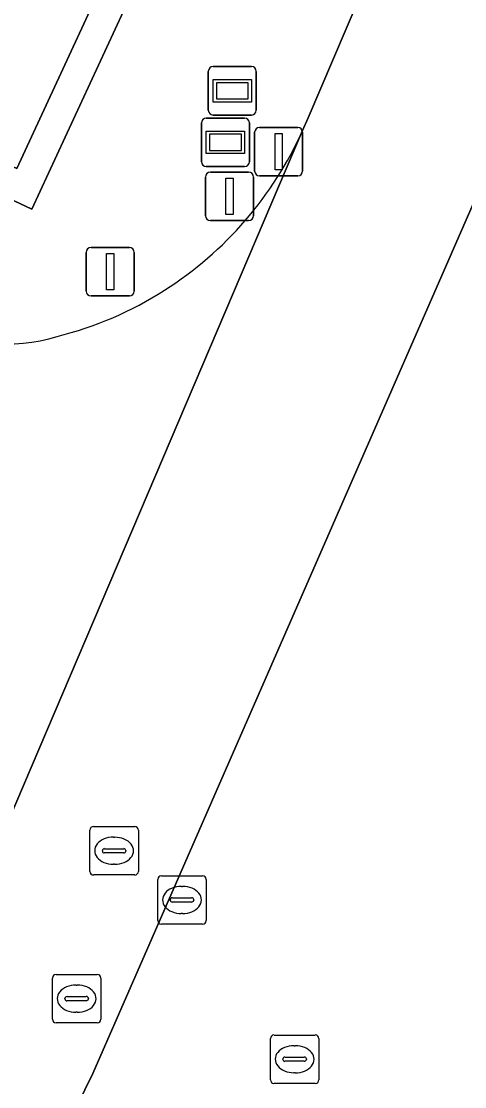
# Model space of a CAD drawing. Extents: x 161771 to 163125, y 382475 to 383179.
# Drawn here: x 161840.35 to 161849.5, y 383141.29 to 383163.28 of the extents above; entities that cross this region are included whole.
import ezdxf

# ---------------------------------------------------------------- set-up
doc = ezdxf.new("R2010")
doc.units = 0
for name, color, linetype in [('IMGEO_Drukknoppaal', 7, 'Continuous'), ('IMGEO_Fietspad_gesloten', 7, 'Continuous'), ('IMGEO_Kademuur', 7, 'Continuous'), ('IMGEO_Lichtmast', 7, 'Continuous'), ('IMGEO_Rijbaan_lokaal_gesloten', 7, 'Continuous'), ('IMGEO_Rioolput', 7, 'Continuous'), ('IMGEO_Verkeersregelinstallatiepaal', 7, 'Continuous'), ('IMGEO_Voetpad_open', 7, 'Continuous'), ('IMGEO_Waterloop', 7, 'Continuous'), ('IMGEO_Wegwijzer', 7, 'Continuous')]:
    doc.layers.add(name, color=color, linetype=linetype)

msp = doc.modelspace()

# ---------------------------------------------------------------- linework, layer by layer
at = {"layer": 'IMGEO_Drukknoppaal'}
for p, q in [((161845.262, 383161.09), (161846.052, 383161.09)), ((161846.052, 383161.09), (161845.262, 383161.09)), ((161845.162, 383160.19), (161845.162, 383160.99)), ((161845.162, 383160.99), (161845.162, 383160.19)), ((161846.152, 383160.99), (161846.152, 383160.19)), ((161846.152, 383160.19), (161846.152, 383160.99)), ((161846.052, 383160.09), (161845.262, 383160.09)), ((161845.262, 383160.09), (161846.052, 383160.09))]:
    msp.add_line(p, q, dxfattribs=at)
msp.add_lwpolyline([(161845.582, 383160.965), (161845.732, 383160.965), (161845.732, 383160.215), (161845.582, 383160.215), (161845.582, 383160.965)], dxfattribs=at)
for centre, start, end in [((161845.262, 383160.99), 90, 180), ((161845.262, 383160.99), 90, 180), ((161846.052, 383160.99), 0, 90), ((161846.052, 383160.99), 360, 90), ((161845.262, 383160.19), 180, 270), ((161845.262, 383160.19), 180, 270), ((161846.052, 383160.19), 270, 0), ((161846.052, 383160.19), 270, 0)]:
    msp.add_arc(centre, 0.1, start, end, dxfattribs=at)
at = {"layer": 'IMGEO_Fietspad_gesloten'}
msp.add_lwpolyline([(161856.447, 383175.219), (161854.584, 383175.713), (161852.715, 383176.208), (161852.715, 383176.208), (161847.31, 383163.743), (161846.264, 383161.291), (161846.152, 383161.028), (161837.046, 383139.657), (161840.254, 383138.363), (161840.322, 383138.503), (161841.823, 383141.564), (161850.438, 383161.277), (161856.447, 383175.219), (161856.447, 383175.219)], dxfattribs=at)
at = {"layer": 'IMGEO_Kademuur'}
msp.add_lwpolyline([(161848.819, 383177.242), (161848.202, 383177.405), (161848.202, 383177.405), (161840.257, 383160.241), (161839.275, 383160.691), (161839.002, 383160.143), (161839.61, 383159.854), (161840.561, 383159.401)], close=True, dxfattribs=at)
at = {"layer": 'IMGEO_Lichtmast'}
for p, q in [((161841.686, 383157.712), (161841.686, 383158.512)), ((161841.686, 383158.512), (161841.686, 383157.712)), ((161841.786, 383158.612), (161842.576, 383158.612)), ((161842.576, 383158.612), (161841.786, 383158.612)), ((161842.676, 383158.512), (161842.676, 383157.712)), ((161842.676, 383157.712), (161842.676, 383158.512)), ((161842.576, 383157.612), (161841.786, 383157.612)), ((161841.786, 383157.612), (161842.576, 383157.612))]:
    msp.add_line(p, q, dxfattribs=at)
msp.add_lwpolyline([(161842.106, 383158.487), (161842.256, 383158.487), (161842.256, 383157.737), (161842.106, 383157.737), (161842.106, 383158.487)], dxfattribs=at)
for centre, start, end in [((161841.786, 383158.512), 90, 180), ((161841.786, 383158.512), 90, 180), ((161842.576, 383158.512), 0, 90), ((161842.576, 383158.512), 360, 90), ((161841.786, 383157.712), 180, 270), ((161841.786, 383157.712), 180, 270), ((161842.576, 383157.712), 270, 0), ((161842.576, 383157.712), 270, 0)]:
    msp.add_arc(centre, 0.1, start, end, dxfattribs=at)
at = {"layer": 'IMGEO_Rijbaan_lokaal_gesloten'}
for points in [[(161850.438, 383161.277), (161841.823, 383141.564), (161840.322, 383138.503), (161840.254, 383138.363), (161838.669, 383135.131)], [(161837.046, 383139.657), (161846.152, 383161.028)]]:
    msp.add_lwpolyline(points, dxfattribs=at)
for centre, radius, start, end in [((161839.219, 383164.138), 7.599, 302.5129, 335.8425), ((161839.223, 383164.148), 7.605, 284.1857, 302.4422), ((161840.074, 383160.085), 3.461, 239.7723, 287.0228)]:
    msp.add_arc(centre, radius, start, end, dxfattribs=at)
at = {"layer": 'IMGEO_Rioolput'}
for p, q in [((161841.761, 383145.735), (161841.761, 383146.587)), ((161841.836, 383146.661), (161842.688, 383146.661)), ((161842.762, 383146.587), (161842.762, 383145.735)), ((161842.249, 383146.441), (161842.274, 383146.441)), ((161842.02, 383146.155), (161842.02, 383146.167)), ((161842.063, 383146.204), (161842.461, 383146.204)), ((161842.504, 383146.167), (161842.504, 383146.155)), ((161842.458, 383146.118), (161842.06, 383146.118)), ((161842.272, 383145.881), (161842.247, 383145.881)), ((161842.688, 383145.661), (161841.836, 383145.661)), ((161843.162, 383144.719), (161843.162, 383145.571)), ((161843.237, 383145.645), (161844.089, 383145.645)), ((161844.163, 383145.571), (161844.163, 383144.719)), ((161843.65, 383145.425), (161843.675, 383145.425)), ((161843.421, 383145.139), (161843.421, 383145.151)), ((161843.859, 383145.102), (161843.461, 383145.102)), ((161843.464, 383145.188), (161843.862, 383145.188)), ((161843.905, 383145.151), (161843.905, 383145.139)), ((161843.673, 383144.865), (161843.648, 383144.865)), ((161844.089, 383144.645), (161843.237, 383144.645)), ((161840.988, 383142.682), (161840.988, 383143.534)), ((161841.063, 383143.608), (161841.915, 383143.608)), ((161841.989, 383143.534), (161841.989, 383142.682)), ((161841.476, 383143.388), (161841.501, 383143.388)), ((161841.247, 383143.102), (161841.247, 383143.114)), ((161841.685, 383143.065), (161841.287, 383143.065)), ((161841.29, 383143.151), (161841.688, 383143.151)), ((161841.731, 383143.114), (161841.731, 383143.102)), ((161841.499, 383142.828), (161841.474, 383142.828)), ((161841.915, 383142.608), (161841.063, 383142.608)), ((161845.486, 383141.432), (161845.486, 383142.284)), ((161845.561, 383142.358), (161846.413, 383142.358)), ((161846.487, 383142.284), (161846.487, 383141.432)), ((161845.974, 383142.138), (161845.999, 383142.138)), ((161845.745, 383141.852), (161845.745, 383141.864)), ((161846.183, 383141.815), (161845.785, 383141.815)), ((161845.788, 383141.901), (161846.186, 383141.901)), ((161846.229, 383141.864), (161846.229, 383141.852)), ((161845.997, 383141.578), (161845.972, 383141.578)), ((161846.413, 383141.358), (161845.561, 383141.358))]:
    msp.add_line(p, q, dxfattribs=at)
for points in [[(161841.761, 383145.735), (161841.761, 383146.587)], [(161841.836, 383146.661), (161842.688, 383146.661)], [(161842.762, 383146.587), (161842.762, 383145.735)], [(161842.688, 383145.661), (161841.836, 383145.661)], [(161843.162, 383144.719), (161843.162, 383145.571)], [(161843.237, 383145.645), (161844.089, 383145.645)], [(161844.163, 383145.571), (161844.163, 383144.719)], [(161844.089, 383144.645), (161843.237, 383144.645)], [(161840.988, 383142.682), (161840.988, 383143.534)], [(161841.063, 383143.608), (161841.915, 383143.608)], [(161841.989, 383143.534), (161841.989, 383142.682)], [(161841.915, 383142.608), (161841.063, 383142.608)], [(161845.486, 383141.432), (161845.486, 383142.284)], [(161845.561, 383142.358), (161846.413, 383142.358)], [(161846.487, 383142.284), (161846.487, 383141.432)], [(161846.413, 383141.358), (161845.561, 383141.358)]]:
    msp.add_lwpolyline(points, dxfattribs=at)
for centre, radius, start, end in [((161841.838, 383146.585), 0.0765, 91.552, 178.448), ((161841.838, 383146.585), 0.0765, 91.552, 178.448), ((161842.686, 383146.585), 0.0765, 1.552, 88.448), ((161842.686, 383146.585), 0.0765, 1.552, 88.448), ((161842.06, 383146.164), 0.0403, 85.8775, 175.7526), ((161842.057, 383146.154), 0.0366, 178.938, 274.7102), ((161842.461, 383146.161), 0.043, 264.8664, 352.4533), ((161842.465, 383146.166), 0.0386, 1.7309, 96.639), ((161841.838, 383145.737), 0.0765, 181.552, 268.448), ((161841.838, 383145.737), 0.0765, 181.552, 268.448), ((161842.686, 383145.737), 0.0765, 271.552, 358.448), ((161842.686, 383145.737), 0.0765, 271.552, 358.448), ((161843.239, 383145.569), 0.0765, 91.552, 178.448), ((161843.239, 383145.569), 0.0765, 91.552, 178.448), ((161844.087, 383145.569), 0.0765, 1.552, 88.448), ((161844.087, 383145.569), 0.0765, 1.552, 88.448), ((161843.461, 383145.148), 0.0403, 85.8775, 175.7526), ((161843.458, 383145.138), 0.0366, 178.938, 274.7102), ((161843.862, 383145.145), 0.043, 264.8664, 352.4533), ((161843.866, 383145.15), 0.0386, 1.7309, 96.639), ((161843.239, 383144.721), 0.0765, 181.552, 268.448), ((161843.239, 383144.721), 0.0765, 181.552, 268.448), ((161844.087, 383144.721), 0.0765, 271.552, 358.448), ((161844.087, 383144.721), 0.0765, 271.552, 358.448), ((161841.065, 383143.532), 0.0765, 91.552, 178.448), ((161841.065, 383143.532), 0.0765, 91.552, 178.448), ((161841.913, 383143.532), 0.0765, 1.552, 88.448), ((161841.913, 383143.532), 0.0765, 1.552, 88.448), ((161841.287, 383143.111), 0.0403, 85.8775, 175.7526), ((161841.284, 383143.101), 0.0366, 178.938, 274.7102), ((161841.688, 383143.108), 0.043, 264.8664, 352.4533), ((161841.692, 383143.113), 0.0386, 1.7309, 96.639), ((161841.065, 383142.684), 0.0765, 181.552, 268.448), ((161841.065, 383142.684), 0.0765, 181.552, 268.448), ((161841.913, 383142.684), 0.0765, 271.552, 358.448), ((161841.913, 383142.684), 0.0765, 271.552, 358.448), ((161845.563, 383142.282), 0.0765, 91.552, 178.448), ((161845.563, 383142.282), 0.0765, 91.552, 178.448), ((161846.411, 383142.282), 0.0765, 1.552, 88.448), ((161846.411, 383142.282), 0.0765, 1.552, 88.448), ((161845.785, 383141.861), 0.0403, 85.8775, 175.7526), ((161845.782, 383141.851), 0.0366, 178.938, 274.7102), ((161846.186, 383141.858), 0.043, 264.8664, 352.4533), ((161846.19, 383141.863), 0.0386, 1.7309, 96.639), ((161845.563, 383141.434), 0.0765, 181.552, 268.448), ((161845.563, 383141.434), 0.0765, 181.552, 268.448), ((161846.411, 383141.434), 0.0765, 271.552, 358.448), ((161846.411, 383141.434), 0.0765, 271.552, 358.448)]:
    msp.add_arc(centre, radius, start, end, dxfattribs=at)
for centre, major_axis, ratio, start_param, end_param in [((161842.248, 383146.161), (-0.387, 0.002), 0.722429, 4.712389, 7.853982), ((161842.273, 383146.161), (-0.39, 0.002), 0.717154, 1.570796, 4.712389), ((161843.649, 383145.145), (-0.387, 0.002), 0.722429, 4.712389, 7.853982), ((161843.674, 383145.145), (-0.39, 0.002), 0.717154, 1.570796, 4.712389), ((161841.475, 383143.108), (-0.387, 0.002), 0.722429, 4.712389, 7.853982), ((161841.5, 383143.108), (-0.39, 0.002), 0.717154, 1.570796, 4.712389), ((161845.973, 383141.858), (-0.387, 0.002), 0.722429, 4.712389, 7.853982), ((161845.998, 383141.858), (-0.39, 0.002), 0.717154, 1.570796, 4.712389)]:
    msp.add_ellipse(centre, major_axis=major_axis, ratio=ratio, start_param=start_param, end_param=end_param, dxfattribs=at)
at = {"layer": 'IMGEO_Verkeersregelinstallatiepaal'}
for p, q in [((161844.148, 383159.267), (161844.148, 383160.067)), ((161844.148, 383160.067), (161844.148, 383159.267)), ((161844.248, 383160.167), (161845.038, 383160.167)), ((161845.038, 383160.167), (161844.248, 383160.167)), ((161845.138, 383160.067), (161845.138, 383159.267)), ((161845.138, 383159.267), (161845.138, 383160.067)), ((161845.038, 383159.167), (161844.248, 383159.167)), ((161844.248, 383159.167), (161845.038, 383159.167))]:
    msp.add_line(p, q, dxfattribs=at)
msp.add_lwpolyline([(161844.568, 383160.042), (161844.718, 383160.042), (161844.718, 383159.292), (161844.568, 383159.292), (161844.568, 383160.042)], dxfattribs=at)
for centre, start, end in [((161844.248, 383160.067), 90, 180), ((161844.248, 383160.067), 90, 180), ((161845.038, 383160.067), 0, 90), ((161845.038, 383160.067), 360, 90), ((161844.248, 383159.267), 180, 270), ((161844.248, 383159.267), 180, 270), ((161845.038, 383159.267), 270, 0), ((161845.038, 383159.267), 270, 0)]:
    msp.add_arc(centre, 0.1, start, end, dxfattribs=at)
at = {"layer": 'IMGEO_Voetpad_open'}
for points in [[(161852.715, 383176.208), (161848.819, 383177.242), (161840.561, 383159.401), (161839.61, 383159.854), (161839.402, 383159.394), (161838.459, 383157.369), (161838.331, 383157.094)], [(161846.152, 383161.028), (161846.264, 383161.291), (161847.31, 383163.743), (161852.715, 383176.208), (161852.715, 383176.208)]]:
    msp.add_lwpolyline(points, dxfattribs=at)
for centre, radius, start, end in [((161839.219, 383164.138), 7.599, 302.5129, 335.8425), ((161839.223, 383164.148), 7.605, 284.1857, 302.4422), ((161840.074, 383160.085), 3.461, 239.7723, 287.0228)]:
    msp.add_arc(centre, radius, start, end, dxfattribs=at)
at = {"layer": 'IMGEO_Waterloop'}
msp.add_lwpolyline([(161815.229, 383107.264), (161818.262, 383113.192), (161818.428, 383113.544), (161832.389, 383143.204), (161831.266, 383143.731), (161831.556, 383144.347), (161832.172, 383144.047), (161833.289, 383146.427), (161835.961, 383152.069), (161836.845, 383153.935), (161837.728, 383155.799), (161838.331, 383157.094), (161838.459, 383157.369), (161839.402, 383159.394), (161839.61, 383159.854), (161839.002, 383160.143), (161839.275, 383160.691), (161840.257, 383160.241), (161848.202, 383177.405), (161848.202, 383177.405)], dxfattribs=at)
at = {"layer": 'IMGEO_Wegwijzer'}
for p, q in [((161844.206, 383161.447), (161844.206, 383162.247)), ((161844.206, 383162.247), (161844.206, 383161.447)), ((161844.306, 383162.347), (161845.096, 383162.347)), ((161845.096, 383162.347), (161844.306, 383162.347)), ((161845.196, 383162.247), (161845.196, 383161.447)), ((161845.196, 383161.447), (161845.196, 383162.247)), ((161845.096, 383161.347), (161844.306, 383161.347)), ((161844.306, 383161.347), (161845.096, 383161.347)), ((161844.063, 383160.382), (161844.063, 383161.182)), ((161844.063, 383161.182), (161844.063, 383160.382)), ((161844.163, 383161.282), (161844.953, 383161.282)), ((161844.953, 383161.282), (161844.163, 383161.282)), ((161845.053, 383161.182), (161845.053, 383160.382)), ((161845.053, 383160.382), (161845.053, 383161.182)), ((161844.953, 383160.282), (161844.163, 383160.282)), ((161844.163, 383160.282), (161844.953, 383160.282))]:
    msp.add_line(p, q, dxfattribs=at)
for points in [[(161844.307, 383162.079), (161845.095, 383162.079), (161845.095, 383161.615), (161844.307, 383161.615), (161844.307, 383162.079)], [(161844.372, 383162.014), (161844.372, 383161.68), (161845.03, 383161.68), (161845.03, 383162.014), (161844.372, 383162.014)], [(161844.164, 383161.014), (161844.952, 383161.014), (161844.952, 383160.55), (161844.164, 383160.55), (161844.164, 383161.014)], [(161844.229, 383160.949), (161844.229, 383160.615), (161844.887, 383160.615), (161844.887, 383160.949), (161844.229, 383160.949)]]:
    msp.add_lwpolyline(points, dxfattribs=at)
for centre, start, end in [((161844.306, 383162.247), 90, 180), ((161844.306, 383162.247), 90, 180), ((161845.096, 383162.247), 0, 90), ((161845.096, 383162.247), 360, 90), ((161844.306, 383161.447), 180, 270), ((161844.306, 383161.447), 180, 270), ((161845.096, 383161.447), 270, 0), ((161845.096, 383161.447), 270, 0), ((161844.163, 383161.182), 90, 180), ((161844.163, 383161.182), 90, 180), ((161844.953, 383161.182), 0, 90), ((161844.953, 383161.182), 360, 90), ((161844.163, 383160.382), 180, 270), ((161844.163, 383160.382), 180, 270), ((161844.953, 383160.382), 270, 0), ((161844.953, 383160.382), 270, 0)]:
    msp.add_arc(centre, 0.1, start, end, dxfattribs=at)

doc.saveas('drawing.dxf')
